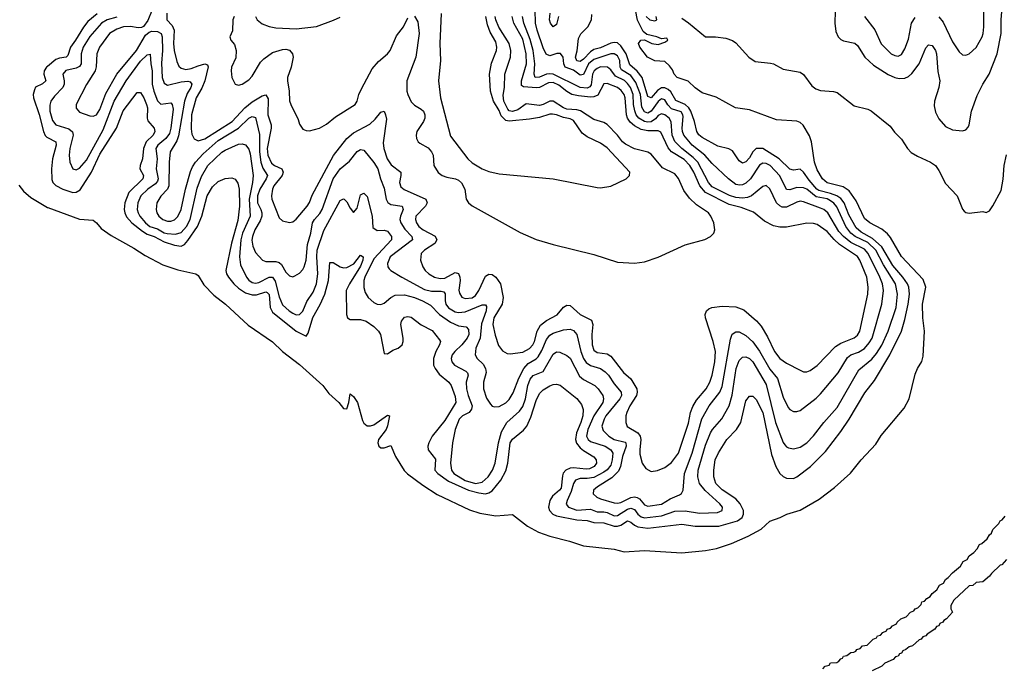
# Model space of a CAD drawing. Header units: inches. Extents: x 1843162 to 1959474, y 907081 to 1016326.
# Tile 529 of 656: x 1909836 to 1915657, y 1005298 to 1009131. Entities that reach past the tile are written whole.
import ezdxf

# ---------------------------------------------------------------- set-up
doc = ezdxf.new("R2010")
doc.units = ezdxf.units.IN
doc.header["$MEASUREMENT"] = 0
doc.layers.add('B9000', color=7, linetype='Continuous')
doc.layers.add('B9010', color=7, linetype='Continuous')

msp = doc.modelspace()

# ---------------------------------------------------------------- linework, layer by layer
at = {"layer": 'B9000', "color": 5}
for points, elevation in [([(1910000, 1008854.4), (1909994.7, 1008850), (1909981.1, 1008830), (1909979.2, 1008810), (1909989.4, 1008770), (1909970, 1008752.4), (1909930, 1008732.5), (1909922.3, 1008717.7), (1909916, 1008690), (1909917.3, 1008670), (1909951.2, 1008571.2), (1909976.1, 1008470), (1909986.9, 1008446.9), (1909996.8, 1008436.8), (1910000, 1008435.1)], 420), ([(1909830, 1008152.6), (1909857.5, 1008117.5), (1909900.5, 1008080.5), (1910000, 1008022.3)], 380)]:
    msp.add_lwpolyline(points, dxfattribs=dict(at, elevation=elevation))
at = {"layer": 'B9010', "color": 5}
for points, elevation in [([(1910410, 1009147), (1910353.5, 1009130), (1910319.8, 1009110), (1910250, 1009033), (1910210.5, 1008970), (1910198.2, 1008930), (1910199.9, 1008870), (1910190, 1008854.5), (1910170, 1008845.1), (1910108.8, 1008831.2), (1910090.2, 1008810), (1910097.9, 1008770), (1910097.8, 1008750), (1910091.2, 1008730), (1910040.6, 1008679.4), (1910019.8, 1008650), (1910013.3, 1008626.6), (1910014.1, 1008590), (1910030, 1008534.9), (1910050, 1008511), (1910125.9, 1008485.9), (1910148, 1008468), (1910152.4, 1008450), (1910131.2, 1008370), (1910128.5, 1008330), (1910131.8, 1008290), (1910150, 1008250.3), (1910170, 1008243.6), (1910190, 1008253), (1910230, 1008301.7), (1910330, 1008480.2), (1910393.6, 1008650), (1910465.1, 1008770), (1910550, 1008885.5), (1910590, 1008923.9), (1910606.8, 1008926.8), (1910610.1, 1008870), (1910618.7, 1008830), (1910619.6, 1008750), (1910628.7, 1008710), (1910650, 1008651.1), (1910670, 1008632.2), (1910730, 1008639.7), (1910737.6, 1008630), (1910742.1, 1008602.1), (1910728.8, 1008490), (1910720.4, 1008459.6), (1910699.9, 1008430), (1910653, 1008390), (1910641.3, 1008370), (1910649.3, 1008310), (1910642.1, 1008250), (1910654.7, 1008190), (1910650, 1008176.2), (1910638.5, 1008161.5), (1910593.8, 1008130), (1910552.2, 1008090), (1910533.4, 1008050), (1910530.1, 1008010), (1910535.1, 1007990), (1910545.6, 1007970), (1910578.7, 1007930), (1910605.9, 1007910), (1910650, 1007894.9), (1910690, 1007872.6), (1910707.6, 1007867.6), (1910757, 1007863), (1910790, 1007873.5), (1910821.3, 1007910), (1910843.2, 1007950), (1910884.7, 1008135.3), (1910910, 1008205), (1910948.5, 1008270), (1911030, 1008349.4), (1911050, 1008361), (1911130, 1008396.4), (1911150, 1008398.2), (1911170, 1008391.1), (1911190, 1008365.3), (1911198.5, 1008338.5), (1911216.5, 1008210), (1911212.9, 1008170), (1911192.7, 1008070), (1911199.2, 1007970), (1911153.7, 1007870), (1911142.4, 1007830), (1911135.2, 1007730), (1911141.9, 1007681.9), (1911176.6, 1007610), (1911191.2, 1007591.2), (1911210, 1007578.8), (1911230, 1007574.4), (1911250, 1007578.9), (1911310, 1007609.7), (1911330.7, 1007610.7), (1911346.8, 1007586.8), (1911370, 1007492.8), (1911390, 1007446.4), (1911428.7, 1007410), (1911450, 1007396.1), (1911470, 1007388.1), (1911490, 1007389.4), (1911510, 1007407.9), (1911534.2, 1007465.8), (1911570, 1007522), (1911589.6, 1007570.4), (1911597.9, 1007630), (1911591.6, 1007730), (1911594.3, 1007770), (1911634.1, 1007885.9), (1911730, 1008063.1), (1911750, 1008073.4), (1911754.4, 1008070), (1911770, 1008054.4), (1911790, 1008017.1), (1911810, 1007992.7), (1911830, 1008017.1), (1911850, 1008095.6), (1911870, 1008106.7), (1911890, 1008087), (1911919.4, 1007970), (1911923.2, 1007903.2), (1911950, 1007886), (1911990, 1007887.1), (1912010, 1007881.8), (1912033.6, 1007850), (1912033.5, 1007830), (1911930, 1007718.5), (1911876.1, 1007610), (1911870.1, 1007590), (1911869.5, 1007549.5), (1911878.5, 1007518.5), (1911895.5, 1007490), (1911930, 1007460.2), (1911950, 1007451.1), (1911970, 1007448.3), (1911990, 1007455.2), (1912029.5, 1007490.5), (1912056, 1007503.9), (1912110, 1007504.7), (1912170, 1007489.7), (1912217.4, 1007470), (1912263.7, 1007443.7), (1912318.5, 1007390), (1912383, 1007343), (1912430, 1007321.8), (1912476.1, 1007316.1), (1912490, 1007300.5), (1912490.5, 1007270), (1912481.1, 1007250), (1912449.6, 1007210), (1912408.2, 1007170), (1912393.3, 1007150), (1912387, 1007130), (1912390.1, 1007110), (1912406.8, 1007090), (1912474.2, 1007054.2), (1912483.5, 1007043.5), (1912487.8, 1007030), (1912476.4, 1006990), (1912477.6, 1006950), (1912487.5, 1006910), (1912510.8, 1006850), (1912507.9, 1006830), (1912492.3, 1006810), (1912453, 1006790), (1912434.4, 1006770), (1912410.1, 1006710), (1912395.5, 1006630), (1912382, 1006510), (1912388, 1006470), (1912403.4, 1006450), (1912470, 1006408.1), (1912530, 1006391.2), (1912570, 1006397.6), (1912605.6, 1006430), (1912630.9, 1006470), (1912646.7, 1006510), (1912666.8, 1006630), (1912684.2, 1006695.8), (1912715.3, 1006750), (1912790, 1006818.1), (1912810, 1006845.5), (1912825.5, 1006890), (1912840.7, 1006970), (1912853.1, 1007006.9), (1912871.9, 1007028.1), (1912930, 1007052.9), (1912990, 1007155), (1913010, 1007167.6), (1913030, 1007167.3), (1913070, 1007147.7), (1913090, 1007130.2), (1913144.6, 1007024.6), (1913170, 1007004.6), (1913235.6, 1006970), (1913255.7, 1006950), (1913282.7, 1006910), (1913288.1, 1006890), (1913283.1, 1006870), (1913229.4, 1006790.6), (1913193.9, 1006710), (1913186.3, 1006670), (1913196.3, 1006650), (1913210, 1006639.1), (1913297.3, 1006610), (1913330.7, 1006590), (1913341.7, 1006570), (1913339, 1006530), (1913330, 1006498), (1913310, 1006471.6), (1913290, 1006456.4), (1913230, 1006425.1), (1913190, 1006419.7), (1913150, 1006420.7), (1913121.5, 1006410), (1913110, 1006390.9), (1913097.1, 1006343), (1913071.8, 1006290), (1913067.2, 1006267.2), (1913079.7, 1006250), (1913130, 1006232.8), (1913210, 1006238.1), (1913250, 1006223), (1913290, 1006223.8), (1913310, 1006218.5), (1913350, 1006198.5), (1913370, 1006200.6), (1913430, 1006238.5), (1913450, 1006244.5), (1913470, 1006235.8), (1913490, 1006209.2), (1913510, 1006193.2), (1913530, 1006186.9), (1913630, 1006198.9), (1913710, 1006226.6), (1913770, 1006227.8), (1913854.8, 1006214.8), (1913961.6, 1006218.4), (1913989.7, 1006230), (1913990.7, 1006250), (1913976, 1006270), (1913888.6, 1006348.6), (1913856, 1006390), (1913845.5, 1006430), (1913847, 1006470), (1913890, 1006616.5), (1913919.6, 1006690), (1913931.1, 1006708.9), (1913987.9, 1006772.1), (1914030, 1006850.3), (1914047.3, 1006912.7), (1914071.6, 1007070), (1914090, 1007116.9), (1914110, 1007136.8), (1914130, 1007139.4), (1914150, 1007129.5), (1914170, 1007108.8), (1914250, 1006975.4), (1914305.1, 1006750), (1914350, 1006632.8), (1914359.4, 1006619.4), (1914370, 1006606.4), (1914381, 1006601), (1914410, 1006595.8), (1914450, 1006605.7), (1914490, 1006630.2), (1914530, 1006672.1), (1914589.5, 1006750.5), (1914670, 1006838.8), (1914797.1, 1007063), (1914874.9, 1007125.1), (1914901.8, 1007158.2), (1914932.7, 1007207.3), (1914969.9, 1007290), (1915017.1, 1007430), (1915025.6, 1007510), (1915014.4, 1007570), (1914942.5, 1007682.5), (1914897.7, 1007770), (1914850, 1007813.9), (1914774.5, 1007850), (1914750.2, 1007870), (1914720.4, 1007910), (1914666.1, 1008026.1), (1914650, 1008046.5), (1914630, 1008061.2), (1914610, 1008071.8), (1914544.9, 1008084.9), (1914490.4, 1008130), (1914470, 1008138.2), (1914430, 1008140.1), (1914390, 1008125.8), (1914370, 1008127.1), (1914329.4, 1008209.4), (1914273.3, 1008270), (1914250, 1008281.7), (1914230, 1008283.4), (1914210, 1008272.2), (1914156.1, 1008190), (1914130, 1008164.6), (1914110, 1008155), (1914092.9, 1008152.9), (1914070, 1008158.1), (1914027, 1008190), (1913930, 1008281.6), (1913886.8, 1008330), (1913811.2, 1008390), (1913763.4, 1008450), (1913753.8, 1008470), (1913752.7, 1008490), (1913758.4, 1008558.4), (1913756.8, 1008570), (1913746.2, 1008586.2), (1913690, 1008605.2), (1913667.8, 1008627.8), (1913650, 1008657.3), (1913630, 1008663), (1913610, 1008648.8), (1913570, 1008591.8), (1913550, 1008579.3), (1913530, 1008587.2), (1913515, 1008615), (1913506.2, 1008690), (1913479.6, 1008759.6), (1913450, 1008801.2), (1913394.4, 1008834.4), (1913385.8, 1008850), (1913384, 1008890), (1913370, 1008917), (1913350, 1008929.1), (1913330, 1008929.9), (1913230, 1008896.8), (1913198.6, 1008870), (1913170, 1008808.1), (1913150, 1008804.2), (1913110, 1008832.5), (1913061.6, 1008850), (1913052.8, 1008870), (1913049.9, 1008909.9), (1913032.6, 1008932.6), (1913010.8, 1008930.8), (1912970, 1008918.4), (1912948.3, 1008928.3), (1912930, 1008966), (1912894.5, 1009070), (1912886, 1009110), (1912882.1, 1009270)], 440), ([(1915270, 1009148.5), (1915296.1, 1009116.1), (1915350, 1009000.3), (1915390, 1008941.3), (1915410, 1008923.1), (1915430, 1008922), (1915450, 1008928.8), (1915490, 1008966.7), (1915526.3, 1009030), (1915532.8, 1009050), (1915536.5, 1009090), (1915534.5, 1009314.5)], 440), ([(1914657.4, 1009182.6), (1914654.4, 1009110), (1914661.6, 1009061.6), (1914675.2, 1009030), (1914690, 1009013.8), (1914705.9, 1009005.9), (1914773.5, 1008993.5), (1914790, 1008979.1), (1914833.6, 1008910), (1914883.1, 1008863.1), (1914970, 1008808.3), (1915010, 1008790.6), (1915035.5, 1008784.5), (1915070, 1008785.9), (1915090, 1008795.8), (1915110, 1008813.4), (1915153, 1008870), (1915194.2, 1008965.8), (1915210, 1008983.7), (1915230, 1008978.9), (1915250, 1008950.3), (1915256.4, 1008930), (1915264.6, 1008824.6), (1915275.8, 1008770), (1915270.1, 1008730), (1915244.3, 1008650), (1915243.2, 1008623.2), (1915250, 1008585.5), (1915270, 1008544.9), (1915310, 1008500.9), (1915350, 1008480.8), (1915410, 1008474.9), (1915430, 1008481.5), (1915443.8, 1008496.2), (1915450, 1008511), (1915462.9, 1008590), (1915497.2, 1008682.8), (1915529.9, 1008750), (1915567.8, 1008810), (1915615.6, 1008930), (1915638.6, 1009050), (1915638.2, 1009130), (1915646.2, 1009230)], 420), ([(1910000, 1008022.3), (1910001.5, 1008021.5), (1910190, 1007952.1), (1910270, 1007946), (1910290, 1007931.7), (1910317.6, 1007897.6), (1910375.7, 1007855.7), (1910510, 1007780.8), (1910577.1, 1007737.1), (1910682.3, 1007682.3), (1910770, 1007654), (1910877.1, 1007630), (1910890, 1007620.3), (1910924.5, 1007564.5), (1910983.3, 1007503.3), (1911052.9, 1007450), (1911185.5, 1007325.5), (1911330, 1007227), (1911390, 1007170.1), (1911490, 1007094.5), (1911628.3, 1006970), (1911662.7, 1006922.7), (1911722.2, 1006870), (1911750, 1006834), (1911770, 1006832.4), (1911782, 1006870), (1911790, 1006920.7), (1911810, 1006904.9), (1911832, 1006870), (1911861.7, 1006761.7), (1911870, 1006747.3), (1911890, 1006732.1), (1911910, 1006730.8), (1911930, 1006737.6), (1912010, 1006793.8), (1912022.8, 1006790), (1912010.9, 1006730.9), (1912001.6, 1006710), (1911956.6, 1006650), (1911952.6, 1006630), (1911959.7, 1006610), (1911970, 1006601), (1911990, 1006600.6), (1912030, 1006615.3), (1912057.5, 1006550), (1912108.1, 1006468.1), (1912128.1, 1006448.1), (1912219.6, 1006379.6), (1912304.4, 1006324.4), (1912495.1, 1006235.1), (1912555.7, 1006215.7), (1912650, 1006199.4), (1912750, 1006207.3), (1912838, 1006138), (1912903.3, 1006103.3), (1912970, 1006079.6), (1913086, 1006050), (1913170, 1006021.4), (1913350, 1006001.3), (1913410, 1005986), (1913530, 1005994.2), (1913750, 1005979.8), (1913890, 1005994.2), (1913954.7, 1006005.3), (1914043.5, 1006036.5), (1914141.9, 1006078.1), (1914218.9, 1006121.1), (1914270, 1006167.3), (1914331.6, 1006188.4), (1914371.5, 1006210), (1914450, 1006232.9), (1914561.7, 1006298.3), (1914653.1, 1006366.9), (1914747.7, 1006452.3), (1914811.7, 1006530), (1914897.5, 1006622.5), (1914930, 1006673.7), (1915064.8, 1006835.2), (1915095.7, 1006890), (1915130, 1007037.3), (1915143.1, 1007070), (1915170, 1007112.2), (1915178, 1007142), (1915184.6, 1007290), (1915175.6, 1007370), (1915174.5, 1007450), (1915193.5, 1007550), (1915176.7, 1007596.7), (1915050, 1007732.3), (1914984.6, 1007844.6), (1914966.8, 1007866.8), (1914932.7, 1007892.7), (1914861.5, 1007930), (1914830, 1007957.2), (1914781.9, 1008061.9), (1914740, 1008120), (1914704.2, 1008144.2), (1914610, 1008167.7), (1914583.1, 1008190), (1914550, 1008245), (1914534.4, 1008290), (1914517.6, 1008410), (1914505.8, 1008445.8), (1914467.2, 1008507.2), (1914450, 1008523.5), (1914430, 1008531.3), (1914310, 1008538.9), (1914150, 1008597.8), (1914068.2, 1008610), (1913954.3, 1008674.3), (1913870, 1008699.8), (1913830, 1008728.6), (1913788.2, 1008768.2), (1913723.5, 1008790), (1913704.4, 1008810), (1913695.2, 1008835.2), (1913678.6, 1008858.6), (1913650, 1008883.6), (1913590, 1008888), (1913547.7, 1008910), (1913501.3, 1008970), (1913495.3, 1008990), (1913508.9, 1009011.1), (1913530, 1009012), (1913574, 1008990), (1913610, 1008984.7), (1913650, 1008998), (1913668, 1009010), (1913662, 1009022), (1913630, 1009019), (1913602, 1009030), (1913543.2, 1009043.2), (1913522, 1009062), (1913488.2, 1009128.2), (1913477.6, 1009190)], 380), ([(1910294.5, 1009165.5), (1910238.5, 1009121.5), (1910212, 1009088), (1910166.2, 1009010), (1910135.8, 1008970), (1910119.5, 1008920.5), (1910110.1, 1008909.9), (1910070, 1008904), (1910050, 1008895.9), (1910000, 1008854.4)], 420), ([(1910000, 1008435.1), (1910048.9, 1008408.9), (1910052, 1008390), (1910030, 1008309.6), (1910023.2, 1008250), (1910026.4, 1008186.4), (1910032, 1008170), (1910050, 1008150.8), (1910090, 1008129.3), (1910150, 1008110.9), (1910170, 1008111.8), (1910193.2, 1008126.8), (1910260.9, 1008230), (1910310, 1008336.3), (1910407.9, 1008490), (1910447.4, 1008592.6), (1910530, 1008701.3), (1910550, 1008700.8), (1910570, 1008670.2), (1910585.6, 1008630), (1910590.4, 1008610), (1910589.3, 1008550), (1910593.3, 1008533.3), (1910630.1, 1008490.1), (1910633.9, 1008470), (1910624.1, 1008450), (1910584.1, 1008410), (1910566.7, 1008370), (1910561, 1008310), (1910547, 1008270), (1910545.9, 1008250), (1910567.6, 1008210), (1910564.2, 1008190), (1910481.2, 1008110), (1910458.1, 1008050), (1910453.3, 1008010), (1910456.9, 1007990), (1910467.1, 1007967.1), (1910497.8, 1007930), (1910560.9, 1007880.9), (1910590, 1007864), (1910629.8, 1007849.8), (1910690, 1007819.2), (1910750, 1007798.7), (1910790, 1007793.3), (1910810, 1007803.4), (1910830, 1007826), (1910887.6, 1007910), (1910911.7, 1007970), (1910944, 1008090), (1910975.4, 1008144.6), (1911010, 1008176.1), (1911050, 1008192.7), (1911090, 1008196.8), (1911110, 1008188.4), (1911124.5, 1008164.5), (1911132.3, 1008130), (1911134.8, 1008030), (1911125.1, 1007945.1), (1911088.4, 1007810), (1911055.3, 1007650), (1911059.2, 1007630), (1911070.1, 1007610), (1911101.9, 1007570), (1911130, 1007543.8), (1911170, 1007517.4), (1911210, 1007505.1), (1911235.1, 1007504.9), (1911290, 1007523.4), (1911298.3, 1007518.3), (1911310, 1007506.5), (1911315.8, 1007430), (1911330, 1007402.8), (1911470, 1007291), (1911530, 1007262), (1911540.6, 1007279.4), (1911568.2, 1007371.8), (1911611.8, 1007448.2), (1911640.1, 1007510), (1911660.8, 1007590), (1911670, 1007697.1), (1911690, 1007696.5), (1911730.1, 1007670.1), (1911750, 1007665.2), (1911770, 1007667.5), (1911811.7, 1007688.3), (1911850, 1007739.7), (1911867, 1007730), (1911864.2, 1007710), (1911850, 1007675.1), (1911784.7, 1007570), (1911766.7, 1007530), (1911767.1, 1007390), (1911772.9, 1007370), (1911790, 1007358.9), (1911850, 1007358.7), (1911884.9, 1007350), (1911930, 1007318.7), (1911956.6, 1007290), (1911968, 1007270), (1911990, 1007158.8), (1912010, 1007157.1), (1912042.5, 1007177.5), (1912073.3, 1007190), (1912097.1, 1007210), (1912103.2, 1007230), (1912102.7, 1007250), (1912088.4, 1007330), (1912092.3, 1007350), (1912110, 1007372.6), (1912130, 1007376.5), (1912150, 1007373.4), (1912210, 1007328.4), (1912274.5, 1007294.5), (1912318.6, 1007238.6), (1912323.5, 1007230), (1912318.4, 1007210), (1912295.5, 1007170), (1912281.6, 1007130), (1912282.5, 1007090), (1912291.4, 1007070), (1912316.7, 1007036.7), (1912372.1, 1006990), (1912386.2, 1006970), (1912410, 1006904.9), (1912414.4, 1006870), (1912350, 1006762), (1912275.2, 1006670), (1912253.9, 1006630), (1912248.4, 1006610), (1912250, 1006589.1), (1912293.2, 1006533.2), (1912290.1, 1006470.1), (1912307.5, 1006450), (1912370, 1006404.4), (1912490, 1006350), (1912550, 1006334.9), (1912589.9, 1006330.1), (1912610, 1006335.1), (1912630, 1006347.7), (1912681.3, 1006410), (1912710, 1006464.5), (1912720.9, 1006510), (1912736, 1006630), (1912750, 1006653.1), (1912813.6, 1006706.4), (1912833.8, 1006730), (1912858.3, 1006781.7), (1912890, 1006880.2), (1912910, 1006921.5), (1912930, 1006943.2), (1912970, 1006967.6), (1912990, 1006975.9), (1913010, 1006978), (1913031.4, 1006971.4), (1913130, 1006893.2), (1913158, 1006858), (1913167.1, 1006827.1), (1913165, 1006790), (1913153.9, 1006750), (1913128.4, 1006690), (1913121.7, 1006650), (1913128.7, 1006628.7), (1913150, 1006601.8), (1913170, 1006584.5), (1913230, 1006548.3), (1913244.8, 1006530), (1913245.9, 1006510), (1913232.1, 1006490), (1913203.7, 1006476.3), (1913185.8, 1006474.2), (1913110, 1006483), (1913090, 1006480.8), (1913064.5, 1006470), (1913048.9, 1006451.1), (1913044.4, 1006435.6), (1913036.4, 1006363.6), (1913028.1, 1006350), (1912985.1, 1006314.9), (1912970.1, 1006290), (1912961.9, 1006250), (1912967.6, 1006230), (1912988.4, 1006210), (1913010, 1006199.9), (1913130, 1006175.1), (1913190, 1006172.1), (1913230, 1006159.5), (1913290, 1006157.2), (1913350, 1006138.3), (1913370, 1006138.3), (1913390, 1006144.8), (1913430, 1006169.6), (1913450, 1006162.1), (1913470, 1006143.4), (1913490, 1006134.4), (1913550, 1006125.5), (1913749.7, 1006149.7), (1913830, 1006138.2), (1913970, 1006138.9), (1914079.8, 1006170), (1914108.3, 1006190), (1914115.6, 1006210), (1914114.4, 1006230), (1914096.2, 1006270), (1914070, 1006299), (1913990, 1006353.2), (1913952.4, 1006390), (1913939.9, 1006430), (1913939, 1006470), (1913948.5, 1006530), (1913967.8, 1006572.2), (1914016.3, 1006650), (1914073.7, 1006710), (1914100.2, 1006750), (1914130, 1006879.3), (1914150, 1006907), (1914170, 1006906.3), (1914190, 1006886.5), (1914230, 1006809.1), (1914281.6, 1006561.6), (1914306.3, 1006490), (1914330, 1006449.3), (1914350, 1006432), (1914370, 1006422.3), (1914410, 1006420.2), (1914430, 1006430.2), (1914510.7, 1006490), (1914599.8, 1006580.2), (1914690, 1006696.9), (1914740.7, 1006770), (1914833.2, 1006926.8), (1914890, 1006999.2), (1914980.7, 1007150), (1915049.9, 1007290.1), (1915070, 1007359.6), (1915089.6, 1007450), (1915097.3, 1007510), (1915092.8, 1007550), (1915084.2, 1007570), (1915057.3, 1007610), (1914998.2, 1007678.2), (1914932.9, 1007790), (1914877.4, 1007837.4), (1914810, 1007875.6), (1914781.3, 1007901.3), (1914737.8, 1007977.8), (1914709.7, 1008050), (1914690, 1008075.4), (1914667, 1008090), (1914630, 1008104.3), (1914561.6, 1008121.6), (1914549.6, 1008129.6), (1914502.9, 1008182.9), (1914470, 1008230.9), (1914450, 1008248.7), (1914410, 1008242.3), (1914390, 1008248.6), (1914326.6, 1008310), (1914230, 1008369.9), (1914190, 1008369.9), (1914170, 1008351.1), (1914150, 1008315), (1914130, 1008290.5), (1914110, 1008284.3), (1914090, 1008297.8), (1914050, 1008355.8), (1914028.4, 1008368.4), (1913964.4, 1008384.4), (1913870, 1008435.5), (1913851.2, 1008451.2), (1913838.4, 1008470), (1913825.8, 1008530), (1913804.6, 1008590), (1913792.1, 1008610), (1913770, 1008630.2), (1913714.3, 1008654.3), (1913685.5, 1008705.5), (1913670, 1008719.7), (1913650, 1008728.9), (1913630, 1008729.4), (1913606.7, 1008713.3), (1913570, 1008669.1), (1913550, 1008677.7), (1913516.1, 1008790), (1913487.3, 1008827.3), (1913444.1, 1008864.1), (1913422.3, 1008930), (1913390, 1008976.8), (1913370, 1008994.6), (1913350, 1008997.6), (1913330, 1008992.9), (1913270, 1008965), (1913230, 1008955.9), (1913210, 1008941.5), (1913170, 1008897.7), (1913150, 1008884), (1913130, 1008887.9), (1913122.6, 1008910), (1913132.3, 1008947.7), (1913140, 1009020), (1913152.8, 1009047.2), (1913193.9, 1009090), (1913215.9, 1009130), (1913217.6, 1009162.4)], 420), ([(1910618, 1009190), (1910592.8, 1009127.2), (1910568.3, 1009091.7), (1910555.1, 1009084.9), (1910536.9, 1009083.1), (1910490, 1009090.6), (1910450, 1009089.5), (1910410, 1009076.4), (1910366.7, 1009050), (1910307.9, 1008970), (1910292.4, 1008930), (1910287.9, 1008852.1), (1910281.9, 1008830), (1910230, 1008748.2), (1910169.2, 1008630), (1910168.6, 1008608.6), (1910190, 1008584.9), (1910250, 1008563.8), (1910270, 1008561.1), (1910290, 1008568.4), (1910310, 1008600.7), (1910344.5, 1008695.5), (1910409.9, 1008810.1), (1910526.9, 1008950), (1910579.5, 1009040.5), (1910601.5, 1009058.5), (1910617, 1009063), (1910650, 1009061.9), (1910672.6, 1009050), (1910678.5, 1009030), (1910680.1, 1008950), (1910674.7, 1008874.7), (1910678.8, 1008790), (1910690, 1008756), (1910710, 1008744), (1910790, 1008764.9), (1910828.9, 1008768.9), (1910843.6, 1008763.6), (1910852.7, 1008750), (1910846.5, 1008730), (1910825.5, 1008694.5), (1910809.8, 1008650), (1910775.1, 1008444.9), (1910764.2, 1008415.8), (1910724.8, 1008350), (1910718.8, 1008290), (1910717.7, 1008150), (1910708.9, 1008130), (1910670, 1008087.7), (1910647.2, 1008050), (1910641.5, 1008010), (1910645.8, 1007990), (1910657.3, 1007970), (1910682.3, 1007950), (1910710, 1007940.2), (1910730, 1007941.5), (1910750, 1007949.3), (1910770, 1007968.2), (1910790.3, 1008009.7), (1910815.8, 1008130), (1910845.8, 1008234.2), (1910857.2, 1008262.8), (1910875.2, 1008290), (1910920.6, 1008339.4), (1911010, 1008417.6), (1911129.5, 1008490.5), (1911190, 1008550.1), (1911210, 1008559.8), (1911230, 1008552.6), (1911253.8, 1008453.8), (1911253, 1008350), (1911261.8, 1008290), (1911273.6, 1008253.6), (1911300.1, 1008210), (1911292.9, 1008190), (1911255.1, 1008130), (1911241.2, 1008090), (1911241.2, 1008050), (1911262.2, 1008010), (1911268, 1007990), (1911267.1, 1007970), (1911257, 1007943), (1911226.3, 1007890), (1911211.2, 1007850), (1911208.4, 1007828.4), (1911213.3, 1007793.3), (1911230, 1007755.3), (1911271.1, 1007711.1), (1911290, 1007702.4), (1911350, 1007702.9), (1911370, 1007695.6), (1911383.8, 1007683.8), (1911410, 1007638.5), (1911430, 1007617.3), (1911450, 1007612.6), (1911463.3, 1007616.7), (1911490, 1007632.8), (1911510, 1007654.3), (1911517.6, 1007670), (1911529.4, 1007710.6), (1911538.1, 1007801.9), (1911557.7, 1007870), (1911567.7, 1007930), (1911577.8, 1007950), (1911610, 1007985.7), (1911624.3, 1008010), (1911690, 1008190.9), (1911730, 1008250.9), (1911784.8, 1008295.2), (1911830, 1008353.2), (1911850, 1008364.4), (1911870, 1008359.5), (1911930, 1008286.9), (1911952.5, 1008250), (1911968.6, 1008190), (1911990, 1008135.8), (1912003.1, 1008070), (1912011.5, 1008051.5), (1912030, 1008039.2), (1912096.5, 1008030), (1912103.7, 1008010), (1912087.1, 1007970), (1912083.9, 1007950), (1912088.2, 1007930), (1912112.8, 1007892.8), (1912154.8, 1007850), (1912157.7, 1007830), (1912026.8, 1007730), (1912011.2, 1007690), (1912012.9, 1007670), (1912019.7, 1007659.7), (1912029.4, 1007649.4), (1912094.9, 1007610), (1912230, 1007537.1), (1912270, 1007527), (1912327.8, 1007527.8), (1912342.5, 1007522.5), (1912351.5, 1007511.5), (1912350.4, 1007470), (1912354.9, 1007450), (1912370, 1007428.4), (1912410, 1007404.3), (1912430, 1007400.1), (1912470, 1007405.1), (1912570, 1007446.7), (1912590, 1007445.5), (1912595.9, 1007435.9), (1912593.3, 1007410), (1912567, 1007333), (1912557.8, 1007250), (1912533.4, 1007190), (1912529.4, 1007150), (1912540.6, 1007130), (1912575, 1007095), (1912589.1, 1007070), (1912592.9, 1007047.2), (1912578.2, 1006990), (1912577.5, 1006950), (1912594.9, 1006894.9), (1912618.7, 1006858.7), (1912630, 1006846.7), (1912643, 1006843), (1912670, 1006844.9), (1912710, 1006867.2), (1912730, 1006886), (1912753.9, 1006926.1), (1912786.8, 1007013.2), (1912816.5, 1007070), (1912841.3, 1007098.7), (1912890, 1007126.3), (1912901.6, 1007138.4), (1912923.5, 1007176.5), (1912950, 1007241.3), (1912970, 1007266.9), (1912990, 1007278.9), (1913050, 1007297.7), (1913090, 1007302), (1913110, 1007295.2), (1913130.5, 1007270.5), (1913154.2, 1007170), (1913169.4, 1007129.4), (1913184.9, 1007104.9), (1913210, 1007086.8), (1913269.7, 1007069.7), (1913297.5, 1007050), (1913317.9, 1007030), (1913350, 1006979.4), (1913391.6, 1006930), (1913393.2, 1006910), (1913383.5, 1006890), (1913302.1, 1006790), (1913290.6, 1006770), (1913278.5, 1006730), (1913284.5, 1006704.5), (1913319, 1006670), (1913350, 1006649.8), (1913414.8, 1006634.8), (1913419.8, 1006630), (1913420.6, 1006610), (1913400.2, 1006550), (1913387.3, 1006490), (1913376, 1006464), (1913336.8, 1006423.2), (1913251.8, 1006370), (1913229.2, 1006350), (1913225.5, 1006330), (1913247.9, 1006310), (1913270, 1006300.4), (1913350, 1006275.2), (1913370, 1006273.2), (1913390, 1006278.1), (1913450, 1006307.9), (1913470, 1006311.2), (1913487.4, 1006307.4), (1913499.6, 1006299.6), (1913530, 1006264.2), (1913550, 1006256.6), (1913630, 1006268.9), (1913680.9, 1006299.1), (1913737.1, 1006322.9), (1913748.5, 1006331.5), (1913758, 1006350), (1913766, 1006450), (1913812.2, 1006570), (1913868.1, 1006771.9), (1913911.3, 1006850), (1913975.7, 1006930), (1913990, 1006963.2), (1914037.5, 1007242.4), (1914048, 1007272), (1914070, 1007287), (1914090, 1007286.7), (1914130, 1007265.1), (1914170, 1007227.2), (1914210, 1007172), (1914270, 1007065.9), (1914317.1, 1007010), (1914350, 1006900.3), (1914379.6, 1006839.6), (1914390, 1006827.2), (1914410, 1006816.5), (1914430, 1006814.9), (1914450, 1006821.7), (1914545, 1006895), (1914570, 1006919.7), (1914675.2, 1007044.8), (1914730, 1007135.1), (1914749.7, 1007150.3), (1914794.3, 1007165.7), (1914830, 1007189.1), (1914858.8, 1007221.2), (1914875.9, 1007250), (1914933.3, 1007450), (1914942.2, 1007530), (1914936.2, 1007570), (1914922, 1007610), (1914852.4, 1007750), (1914830, 1007775), (1914750, 1007814.9), (1914706.5, 1007850), (1914679.8, 1007879.8), (1914613.1, 1007990), (1914590, 1008009.4), (1914570, 1008018.5), (1914470, 1008055.6), (1914450, 1008058.1), (1914430, 1008054), (1914370, 1008023.9), (1914344.2, 1008024.2), (1914330, 1008030.5), (1914310.5, 1008050), (1914270, 1008132.3), (1914250, 1008150.8), (1914230, 1008146.5), (1914163.5, 1008090), (1914139.3, 1008080.7), (1914110, 1008076.5), (1914070, 1008081), (1914032.2, 1008092.2), (1913930, 1008144.6), (1913907.4, 1008170), (1913845, 1008290), (1913817.9, 1008317.9), (1913751.5, 1008370), (1913710, 1008412), (1913694.3, 1008450), (1913688.1, 1008528.1), (1913674.8, 1008550), (1913650, 1008568.6), (1913630, 1008575.4), (1913610, 1008565.6), (1913594.3, 1008545.7), (1913570, 1008527.8), (1913550, 1008525.3), (1913530, 1008530.2), (1913495.9, 1008550), (1913479.8, 1008570), (1913472.4, 1008592.4), (1913465.1, 1008630), (1913463.1, 1008690), (1913446.7, 1008730), (1913430, 1008754.7), (1913411.8, 1008771.8), (1913358, 1008798), (1913330, 1008835.6), (1913311.4, 1008851.4), (1913270, 1008851.9), (1913250, 1008843.9), (1913233, 1008830), (1913222.9, 1008810), (1913213.8, 1008746.2), (1913206.2, 1008733.8), (1913190, 1008726.2), (1913150, 1008731.3), (1912990, 1008808.9), (1912970, 1008812.3), (1912951, 1008809), (1912910, 1008790.9), (1912884.1, 1008790), (1912877.7, 1008810), (1912880.8, 1008870), (1912871.3, 1008950), (1912854.3, 1009014.3), (1912815.7, 1009110), (1912807.6, 1009150)], 460), ([(1910704.6, 1009170), (1910704.8, 1009130), (1910736.8, 1009096.8), (1910749, 1009070), (1910745.8, 1008990), (1910749.2, 1008950), (1910764, 1008884), (1910776.6, 1008856.6), (1910790, 1008844.8), (1910817.1, 1008837.1), (1910850, 1008842.9), (1910890, 1008859.7), (1910930, 1008870.1), (1910945.1, 1008865.1), (1910950, 1008853), (1910929.8, 1008770), (1910912.3, 1008727.7), (1910879.7, 1008670), (1910852.3, 1008570), (1910850, 1008486), (1910854.3, 1008454.3), (1910866.4, 1008426.4), (1910890, 1008415.9), (1910930, 1008427.5), (1911091.2, 1008530), (1911166.9, 1008610), (1911210, 1008645.5), (1911270, 1008682.2), (1911290, 1008687.8), (1911304.5, 1008664.5), (1911303.5, 1008570), (1911321.6, 1008510), (1911321.9, 1008490), (1911299.1, 1008370), (1911303.3, 1008330), (1911324.3, 1008284.3), (1911341.6, 1008270), (1911385, 1008250), (1911393.6, 1008230), (1911387.1, 1008210), (1911338.4, 1008150), (1911329.6, 1008130), (1911323.9, 1008090), (1911327.3, 1008070), (1911370, 1007961.3), (1911390, 1007943.1), (1911430, 1007932.8), (1911450, 1007936.9), (1911470, 1007951.7), (1911536, 1008030), (1911548.9, 1008051.1), (1911565.2, 1008094.8), (1911691.4, 1008328.6), (1911770, 1008429), (1911810, 1008462.5), (1911905.6, 1008514.4), (1911937.2, 1008542.8), (1911970, 1008584.4), (1911990, 1008590.3), (1911999.3, 1008570), (1912003.4, 1008543.4), (1911983.8, 1008403.8), (1911989, 1008370), (1912009.3, 1008310), (1912032.9, 1008272.9), (1912088.6, 1008230), (1912089.5, 1008210), (1912081.4, 1008170), (1912090, 1008143.5), (1912108.2, 1008128.2), (1912236.5, 1008070), (1912245.6, 1008050), (1912234.3, 1008030), (1912178.1, 1007970), (1912176, 1007950), (1912182.7, 1007930), (1912196.4, 1007910), (1912221.6, 1007890), (1912291.6, 1007851.6), (1912301.3, 1007830), (1912290, 1007809.3), (1912228.2, 1007770), (1912210.2, 1007750), (1912205.6, 1007710), (1912218.8, 1007670), (1912232.4, 1007650), (1912254.9, 1007630), (1912287.7, 1007610), (1912321.1, 1007601.1), (1912350, 1007604.3), (1912410, 1007638), (1912430, 1007631), (1912438.2, 1007610), (1912439.9, 1007590), (1912432.8, 1007532.8), (1912435.6, 1007515.6), (1912450, 1007492.4), (1912470, 1007483), (1912510, 1007486.7), (1912530, 1007501.5), (1912550.3, 1007530), (1912590, 1007615), (1912610, 1007627.8), (1912630, 1007624.8), (1912650, 1007609.3), (1912678.7, 1007570), (1912694.5, 1007490), (1912688, 1007450), (1912639.2, 1007370), (1912633.7, 1007330), (1912647.2, 1007267.2), (1912666.7, 1007206.7), (1912690, 1007174.9), (1912718.7, 1007158.7), (1912736.4, 1007156.4), (1912810, 1007167.3), (1912850, 1007188.6), (1912869.3, 1007210), (1912879.9, 1007230), (1912895.6, 1007290), (1912914.7, 1007325.3), (1912950, 1007354), (1913012.7, 1007387.3), (1913050, 1007432.3), (1913070, 1007444.2), (1913090, 1007442.7), (1913149.1, 1007389.1), (1913215.7, 1007355.7), (1913224.2, 1007330), (1913217.5, 1007270), (1913220.8, 1007210), (1913230, 1007178.6), (1913250, 1007165.1), (1913310, 1007156.1), (1913330, 1007143.2), (1913406.5, 1007046.5), (1913450, 1007008.7), (1913484, 1006950), (1913487, 1006930), (1913482.1, 1006910), (1913442.5, 1006850), (1913425.7, 1006810), (1913420.2, 1006790), (1913418.8, 1006750), (1913427.3, 1006727.3), (1913490, 1006690.2), (1913504.7, 1006670), (1913509.1, 1006650), (1913501.6, 1006590), (1913502.8, 1006562.8), (1913517, 1006510), (1913538.2, 1006478.2), (1913570, 1006461.1), (1913606.6, 1006466.6), (1913650, 1006484.7), (1913690, 1006513.8), (1913730, 1006570.3), (1913790, 1006747), (1913801.8, 1006810), (1913814.8, 1006845.2), (1913836.6, 1006883.4), (1913895.4, 1006950), (1913916.7, 1006990), (1913929.9, 1007030), (1913946.5, 1007110), (1913949.3, 1007170), (1913936.5, 1007230), (1913889.8, 1007370), (1913888, 1007390), (1913895.6, 1007410), (1913910, 1007422.8), (1913928.8, 1007431.2), (1913990, 1007439.2), (1914070, 1007435), (1914117.1, 1007417.1), (1914191.9, 1007351.9), (1914220.3, 1007320.3), (1914258.1, 1007258.1), (1914298.8, 1007170), (1914330, 1007129.4), (1914370, 1007101.4), (1914450, 1007059.5), (1914470, 1007050.3), (1914490, 1007050.3), (1914510, 1007058.9), (1914550, 1007087.9), (1914659.6, 1007200.4), (1914690, 1007219.8), (1914770, 1007250.9), (1914790, 1007267.9), (1914804, 1007290), (1914849.9, 1007510), (1914852.9, 1007550), (1914844, 1007610), (1914803.4, 1007710), (1914790, 1007732.7), (1914683.2, 1007803.2), (1914651.7, 1007831.7), (1914610, 1007880.4), (1914550, 1007921.1), (1914530, 1007927.5), (1914490, 1007929.2), (1914370, 1007904.4), (1914330, 1007905.5), (1914293.2, 1007913.2), (1914239.8, 1007939.8), (1914173.9, 1007993.9), (1914100.9, 1008020.9), (1914030, 1008038.3), (1913890, 1008109.4), (1913856.1, 1008150), (1913821.6, 1008230), (1913798.8, 1008270), (1913764.4, 1008304.4), (1913689.6, 1008350), (1913670, 1008374.9), (1913626, 1008466), (1913610, 1008474.7), (1913550, 1008474.3), (1913510, 1008482.5), (1913470, 1008503.2), (1913445.2, 1008525.2), (1913430, 1008550), (1913424.4, 1008570), (1913414.9, 1008670), (1913409.4, 1008689.4), (1913392.6, 1008712.6), (1913370, 1008730.3), (1913310, 1008754.6), (1913290, 1008752), (1913253.8, 1008686.2), (1913230, 1008675.3), (1913210, 1008674.5), (1913140.6, 1008680.6), (1913100.2, 1008690), (1913070, 1008707.3), (1913024, 1008744), (1912990, 1008760), (1912961.4, 1008758.6), (1912910, 1008731.1), (1912890.8, 1008729.2), (1912814.8, 1008734.8), (1912803.1, 1008743.1), (1912803, 1008770), (1912831.2, 1008870), (1912829.6, 1008930), (1912810, 1009015.8), (1912758.2, 1009110), (1912747.5, 1009150)], 480), ([(1911103.6, 1009150), (1911096.4, 1009130), (1911094.5, 1009065.5), (1911078.6, 1009030), (1911084.9, 1009010), (1911105.1, 1008985.1), (1911115.7, 1008950), (1911113.8, 1008906.2), (1911088.3, 1008850), (1911086.3, 1008830), (1911090.2, 1008790), (1911110, 1008750.4), (1911130, 1008744.9), (1911150, 1008751.4), (1911190, 1008775.2), (1911210, 1008797.6), (1911260, 1008880), (1911279.5, 1008900.5), (1911330, 1008937), (1911390, 1008956.2), (1911410, 1008957.9), (1911430, 1008951.8), (1911448.3, 1008930), (1911453.1, 1008910), (1911441.1, 1008850), (1911419.9, 1008790), (1911418.7, 1008770), (1911428.9, 1008710), (1911431.1, 1008651.1), (1911438.5, 1008630), (1911482.3, 1008542.3), (1911490, 1008514.8), (1911510, 1008483.8), (1911530, 1008476.4), (1911550, 1008475.3), (1911609.2, 1008490), (1911650, 1008514.3), (1911701.9, 1008558.1), (1911818.5, 1008630), (1911831, 1008649), (1911841.5, 1008690), (1911856.4, 1008723.6), (1911919.3, 1008840.7), (1911956.3, 1008883.7), (1912010, 1008929.2), (1912026.3, 1008950), (1912064.4, 1009035.6), (1912105.2, 1009090), (1912130, 1009142)], 520), ([(1911229, 1009150), (1911240.4, 1009130), (1911270, 1009106.4), (1911310, 1009090.4), (1911350, 1009083.1), (1911470, 1009078), (1911590, 1009090.7), (1911691.7, 1009128.3), (1911730, 1009147.3)], 540), ([(1912170, 1009151.5), (1912190, 1009119.5), (1912197.7, 1009050), (1912178.7, 1008910), (1912123.7, 1008770), (1912125, 1008710), (1912130, 1008688.9), (1912150, 1008646.5), (1912170, 1008625.7), (1912210, 1008603.5), (1912223, 1008590), (1912231, 1008570), (1912230.1, 1008550), (1912222.8, 1008530), (1912184.2, 1008470), (1912179.3, 1008450), (1912181.5, 1008430), (1912191.3, 1008410), (1912201, 1008401), (1912250, 1008374), (1912270.9, 1008350.9), (1912279.4, 1008330), (1912284.2, 1008270), (1912310, 1008229.3), (1912333.1, 1008210), (1912360.2, 1008200.2), (1912411.5, 1008191.5), (1912430, 1008183.3), (1912447.9, 1008167.9), (1912467.1, 1008130), (1912475.2, 1008070), (1912488.9, 1008048.9), (1912510, 1008031.6), (1912794.1, 1007874.1), (1912890, 1007832.2), (1912990, 1007802), (1913230, 1007743.1), (1913370, 1007698.7), (1913470, 1007692), (1913530, 1007700.4), (1913610, 1007728.5), (1913770, 1007800.3), (1913886.7, 1007833.3), (1913919.3, 1007850), (1913939.5, 1007870), (1913945.6, 1007890), (1913939.2, 1007930), (1913922.9, 1007970), (1913908.4, 1007990), (1913838.2, 1008038.2), (1913796.3, 1008076.3), (1913762.3, 1008122.3), (1913730, 1008192.7), (1913710, 1008220.8), (1913635.9, 1008255.9), (1913570, 1008337.6), (1913550, 1008348.3), (1913470, 1008367.3), (1913416.7, 1008396.7), (1913400.3, 1008410), (1913370.3, 1008450), (1913310, 1008512.6), (1913290, 1008523.2), (1913230, 1008542.2), (1913152.4, 1008592.4), (1913130, 1008598.7), (1913070, 1008603.1), (1913050, 1008609.7), (1912990, 1008649.2), (1912970, 1008649.6), (1912930.6, 1008629.4), (1912910, 1008625.1), (1912830, 1008634.4), (1912780.4, 1008599.7), (1912750, 1008588.3), (1912730, 1008592.6), (1912722.5, 1008602.5), (1912698.8, 1008650), (1912693.6, 1008686.4), (1912701.5, 1008730), (1912704.3, 1008810), (1912738.1, 1008910), (1912739.9, 1008950), (1912728.8, 1008990), (1912667.6, 1009087.6), (1912650.7, 1009130), (1912647.5, 1009150)], 520), ([(1912328.4, 1009168.4), (1912319.2, 1008990), (1912323.6, 1008890), (1912311.6, 1008770), (1912323.6, 1008670), (1912382.5, 1008442.5), (1912484.6, 1008310), (1912510, 1008285.7), (1912570, 1008250.3), (1912610, 1008234), (1912670, 1008220.3), (1912990, 1008190.4), (1913250, 1008138.8), (1913270, 1008137.3), (1913330, 1008147.3), (1913422, 1008190), (1913442, 1008210), (1913444, 1008230), (1913310, 1008374), (1913270, 1008402), (1913190, 1008438.2), (1913160.9, 1008460.9), (1913110, 1008535.2), (1913090, 1008544.6), (1913050, 1008552.5), (1913010, 1008568.9), (1912986.6, 1008573.4), (1912970, 1008573.2), (1912910, 1008554), (1912850, 1008542.8), (1912730, 1008530.9), (1912710, 1008534.8), (1912682.8, 1008562.8), (1912670, 1008594.2), (1912637.8, 1008650), (1912619.9, 1008710), (1912613.9, 1008810), (1912624.6, 1008875.4), (1912654.1, 1008950), (1912657, 1008970), (1912650, 1008999.7), (1912617.5, 1009057.5), (1912601.1, 1009101.1), (1912592.3, 1009150)], 540), ([(1913021.7, 1009150), (1913010, 1009102.6), (1912990, 1009089.8), (1912974, 1009110), (1912968, 1009130), (1912972.2, 1009170)], 420), ([(1913540.5, 1009150), (1913561, 1009130), (1913590, 1009124), (1913602, 1009130), (1913598, 1009150)], 380), ([(1914831.4, 1009150), (1914891.3, 1009071.3), (1914930, 1008988.9), (1914988.7, 1008930), (1915010, 1008919), (1915030, 1008915.6), (1915050, 1008925.7), (1915070, 1008958.4), (1915090, 1009017.1), (1915109.4, 1009110.6), (1915130, 1009144.5)], 440), ([(1913750, 1009139.6), (1913790, 1009112.9), (1913890, 1009030.5), (1913950, 1009030.5), (1914010, 1009023), (1914050, 1009008), (1914070, 1008994.9), (1914146.7, 1008910), (1914183.7, 1008883.7), (1914274.8, 1008874.8), (1914293, 1008870), (1914350, 1008839.3), (1914450, 1008822), (1914470, 1008808.5), (1914519.9, 1008739.9), (1914542.1, 1008722.1), (1914570, 1008712.4), (1914647, 1008707), (1914670, 1008700.2), (1914770, 1008623.1), (1914850, 1008602.4), (1914870, 1008592.7), (1914982.3, 1008502.3), (1915007.3, 1008467.3), (1915050, 1008425.3), (1915084.7, 1008370), (1915106.4, 1008346.4), (1915144.1, 1008324.1), (1915220.6, 1008290), (1915250, 1008268.8), (1915270, 1008241.1), (1915310, 1008164.2), (1915379.1, 1008090), (1915410, 1008010.7), (1915420.2, 1008000.2), (1915430, 1007992.7), (1915450, 1007988.2), (1915530, 1007998), (1915550, 1007992), (1915570, 1008002), (1915590, 1008031.3), (1915638.3, 1008121.7), (1915651.2, 1008188.8), (1915656, 1008270), (1915670, 1008333)], 380), ([(1914584.8, 1005295.2), (1914599, 1005310), (1914622.7, 1005317.3), (1914629.5, 1005330), (1914666.9, 1005333.1), (1914679.7, 1005340.3), (1914690, 1005354.9), (1914701.2, 1005358.8), (1914707, 1005370), (1914727.1, 1005372.9), (1914750, 1005392.2), (1914766.9, 1005393.1), (1914779.7, 1005400.3), (1914784.5, 1005410), (1914805.4, 1005414.6), (1914819, 1005430), (1914845.6, 1005434.4), (1914881.2, 1005470), (1914902, 1005478), (1914907.3, 1005490), (1914925.6, 1005494.4), (1914939, 1005510), (1914960.2, 1005519.8), (1914965.1, 1005530), (1914984.5, 1005535.5), (1914995.3, 1005550), (1915019.4, 1005560.6), (1915023.6, 1005570), (1915045.1, 1005590), (1915078, 1005602), (1915102, 1005630), (1915121.5, 1005638.5), (1915130, 1005650.3), (1915145.1, 1005654.9), (1915165.3, 1005674.7), (1915170, 1005690.2), (1915185.7, 1005694.3), (1915199.3, 1005710), (1915218, 1005722), (1915230, 1005740.7), (1915258, 1005762), (1915274, 1005790), (1915298, 1005802), (1915310, 1005822.8), (1915326.2, 1005833.8), (1915350, 1005862.8), (1915398, 1005902), (1915414, 1005930), (1915438.6, 1005941.4), (1915450, 1005962.8), (1915477.2, 1005982.8), (1915495.9, 1006004.1), (1915509.8, 1006030), (1915524.9, 1006035.1), (1915556.3, 1006063.7), (1915570, 1006086.8), (1915582.4, 1006097.6), (1915590, 1006119.1), (1915625.8, 1006154.2), (1915632.7, 1006170), (1915644.5, 1006175.5), (1915663.3, 1006196.7)], 360), ([(1915670, 1005941.2), (1915642.8, 1005910), (1915633.3, 1005906.7), (1915581.3, 1005858.7), (1915570, 1005842.7), (1915530, 1005809), (1915490, 1005806), (1915471.6, 1005788.4), (1915450, 1005786), (1915359.6, 1005700.4), (1915342, 1005670), (1915342, 1005650), (1915350.5, 1005630), (1915316.3, 1005590), (1915299.8, 1005580.2), (1915293, 1005570), (1915276.7, 1005563.3), (1915270.4, 1005550), (1915255.6, 1005544.4), (1915246, 1005530), (1915200.3, 1005499.7), (1915193.4, 1005490), (1915176.1, 1005483.9), (1915166, 1005470), (1915154.4, 1005465.6), (1915114, 1005430), (1915094.4, 1005425.6), (1915076, 1005410), (1915058, 1005402), (1915050, 1005387), (1915037.3, 1005382.7), (1915030.6, 1005370), (1915014.6, 1005365.4), (1915001, 1005350), (1914951.7, 1005328.3), (1914934, 1005310), (1914876.8, 1005283.2)], 360)]:
    msp.add_lwpolyline(points, dxfattribs=dict(at, elevation=elevation))

doc.saveas('drawing.dxf')
